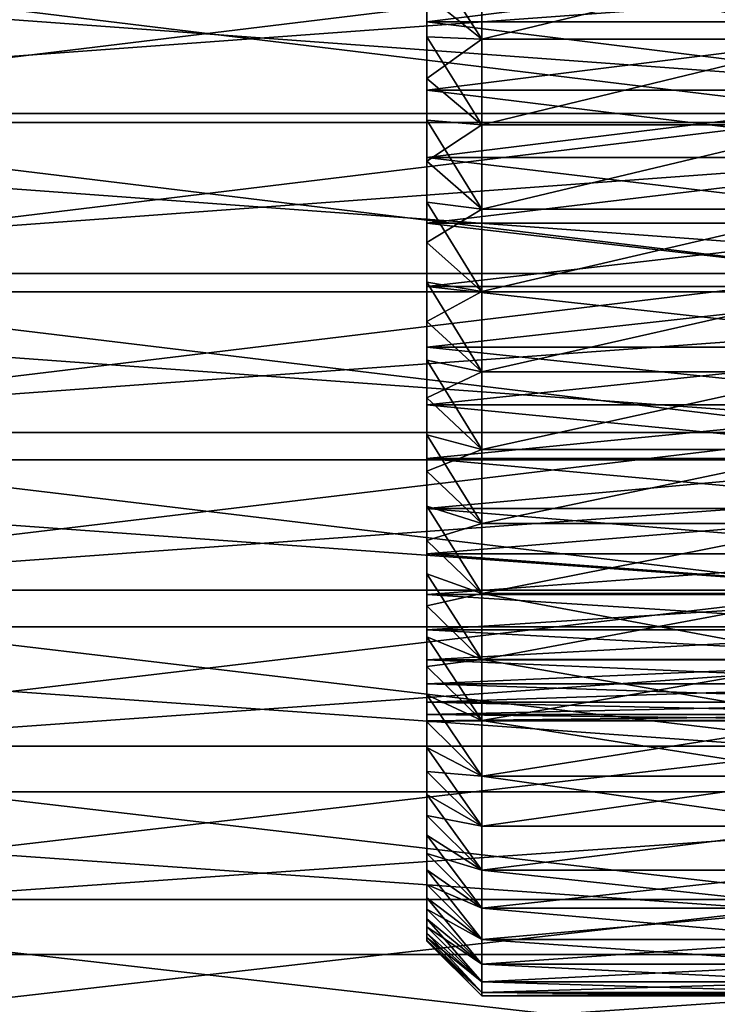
# Model space of a CAD drawing. Header units: metres. Extents: x -17 to 65, y -30 to 30.
# Tile 309 of 413: x 52.3 to 58.6, y -9.6 to -0.6. Entities that reach past the tile are written whole.
import ezdxf

# ---------------------------------------------------------------- set-up
doc = ezdxf.new("R2010")
doc.units = ezdxf.units.M
doc.layers.add('solid_508461', color=7, linetype='CONTINUOUS')

msp = doc.modelspace()

# ---------------------------------------------------------------- linework, layer by layer
at = {"layer": 'solid_508461'}
for points in [[(56, -5.351741, 7.235936), (56, 5.351737, 7.23594), (56, 5.653854, 7.00242)], [(56, -5.351741, 7.235936), (56, 5.653854, 7.00242), (56, 0, 7)], [(56, -5.351737, -7.23594), (56, 5.351741, -7.235936), (56, 5.039731, -7.456608)], [(56, 5.351741, -7.235936), (56, -5.653854, -7.00242), (56, 0, -7)], [(56, -5.351737, -7.23594), (56, -5.653854, -7.00242), (56, 5.351741, -7.235936)], [(56, -5.039731, 7.456608), (56, 5.039727, 7.456611), (56, 5.351737, 7.23594)], [(56, -5.351741, 7.235936), (56, -5.039731, 7.456608), (56, 5.351737, 7.23594)], [(56, -5.039727, -7.456611), (56, 5.039731, -7.456608), (56, 4.718596, -7.663854)], [(56, -5.039727, -7.456611), (56, -5.351737, -7.23594), (56, 5.039731, -7.456608)], [(56, -4.718596, 7.663854), (56, 4.718592, 7.663857), (56, 5.039727, 7.456611)], [(56, -5.039731, 7.456608), (56, -4.718596, 7.663854), (56, 5.039727, 7.456611)], [(56, -4.718592, -7.663857), (56, 4.718596, -7.663854), (56, 4.389086, -7.857218)], [(56, -4.718592, -7.663857), (56, -5.039727, -7.456611), (56, 4.718596, -7.663854)], [(56, -4.389086, 7.857218), (56, 4.389082, 7.857221), (56, 4.718592, 7.663857)], [(56, -4.718596, 7.663854), (56, -4.389086, 7.857218), (56, 4.718592, 7.663857)], [(56, -4.389082, -7.857221), (56, 4.389086, -7.857218), (56, 4.051862, -8.036313)], [(56, -4.389082, -7.857221), (56, -4.718592, -7.663857), (56, 4.389086, -7.857218)], [(56, -4.051862, 8.036313), (56, 4.051858, 8.036315), (56, 4.389082, 7.857221)], [(56, -4.389086, 7.857218), (56, -4.051862, 8.036313), (56, 4.389082, 7.857221)], [(56, -4.051858, -8.036315), (56, 4.051862, -8.036313), (56, 3.707037, -8.201081)], [(56, -4.051858, -8.036315), (56, -4.389082, -7.857221), (56, 4.051862, -8.036313)], [(56, -3.707037, 8.201081), (56, 3.707034, 8.201082), (56, 4.051858, 8.036315)], [(56, -4.051862, 8.036313), (56, -3.707037, 8.201081), (56, 4.051858, 8.036315)], [(56, -3.707034, -8.201082), (56, 3.707037, -8.201081), (56, 3.355525, -8.351065)], [(56, -3.707034, -8.201082), (56, -4.051858, -8.036315), (56, 3.707037, -8.201081)], [(56, -3.355525, 8.351065), (56, 3.355522, 8.351067), (56, 3.707034, 8.201082)], [(56, -3.707037, 8.201081), (56, -3.355525, 8.351065), (56, 3.707034, 8.201082)], [(56, -3.355522, -8.351067), (56, 3.355525, -8.351065), (56, 2.998062, -8.485963)], [(56, -3.355522, -8.351067), (56, -3.707034, -8.201082), (56, 3.355525, -8.351065)], [(56, -2.998062, 8.485963), (56, 2.998058, 8.485965), (56, 3.355522, 8.351067)], [(56, -3.355525, 8.351065), (56, -2.998062, 8.485963), (56, 3.355522, 8.351067)], [(56, -2.998058, -8.485965), (56, 2.998062, -8.485963), (56, 2.635418, -8.605494)], [(56, -2.998058, -8.485965), (56, -3.355522, -8.351067), (56, 2.998062, -8.485963)], [(56, -2.635418, 8.605494), (56, 2.635415, 8.605494), (56, 2.998058, 8.485965)], [(56, -2.998062, 8.485963), (56, -2.635418, 8.605494), (56, 2.998058, 8.485965)], [(56, -2.635415, -8.605494), (56, 2.635418, -8.605494), (56, 2.267725, -8.709606)], [(56, -2.635415, -8.605494), (56, -2.998058, -8.485965), (56, 2.635418, -8.605494)], [(56, -2.267725, 8.709606), (56, 2.267722, 8.709607), (56, 2.635415, 8.605494)], [(56, -2.635418, 8.605494), (56, -2.267725, 8.709606), (56, 2.635415, 8.605494)], [(56, -2.267722, -8.709607), (56, 2.267725, -8.709606), (56, 1.895948, -8.798025)], [(56, -2.267722, -8.709607), (56, -2.635415, -8.605494), (56, 2.267725, -8.709606)], [(56, -1.895948, 8.798025), (56, 1.895946, 8.798026), (56, 2.267722, 8.709607)], [(56, -2.267725, 8.709606), (56, -1.895948, 8.798025), (56, 2.267722, 8.709607)], [(56, -1.895946, -8.798026), (56, 1.895948, -8.798025), (56, 1.520847, -8.870566)], [(56, -1.895946, -8.798026), (56, -2.267722, -8.709607), (56, 1.895948, -8.798025)], [(56, -1.520847, 8.870566), (56, 1.520846, 8.870566), (56, 1.895946, 8.798026)], [(56, -1.895948, 8.798025), (56, -1.520847, 8.870566), (56, 1.895946, 8.798026)], [(56, -1.520846, -8.870566), (56, 1.520847, -8.870566), (56, 1.143183, -8.927098)], [(56, -1.520846, -8.870566), (56, -1.895946, -8.798026), (56, 1.520847, -8.870566)], [(56, -1.143183, 8.927098), (56, 1.143182, 8.927098), (56, 1.520846, 8.870566)], [(56, -1.520847, 8.870566), (56, -1.143183, 8.927098), (56, 1.520846, 8.870566)], [(56, -1.143182, -8.927098), (56, 1.143183, -8.927098), (56, 0.763215, -8.967568)], [(56, -1.143182, -8.927098), (56, -1.520846, -8.870566), (56, 1.143183, -8.927098)], [(56, -0.763215, 8.967568), (56, 0.763215, 8.967568), (56, 1.143182, 8.927098)], [(56, -1.143183, 8.927098), (56, -0.763215, 8.967568), (56, 1.143182, 8.927098)], [(56, -0.763215, -8.967568), (56, 0.763215, -8.967568), (56, 0.381915, -8.991891)], [(56, -0.763215, -8.967568), (56, -1.143182, -8.927098), (56, 0.763215, -8.967568)], [(56, -0.763215, 8.967568), (56, -0.381915, 8.991891), (56, 0.763215, 8.967568)], [(56, -0.381915, -8.991891), (56, -0.763215, -8.967568), (56, 0.381915, -8.991891)], [(44, -1.544363, 29.960222), (65, -1.544303, 29.960224), (65, 0, 30)], [(44, 0, 30), (44, -1.544363, 29.960222), (65, 0, 30)], [(44, 0, -30), (65, 0, -30), (65, -1.544303, -29.960224)], [(44, -1.544363, -29.960222), (44, 0, -30), (65, -1.544303, -29.960224)], [(60, -1.461698, 26.960402), (48, -1.461698, 26.960402), (48, 0, 27)], [(60, 0, 27), (60, -1.461698, 26.960402), (48, 0, 27)], [(60, 0, -27), (48, 0, -27), (48, -1.461698, -26.960402)], [(60, -1.461698, -26.960402), (60, 0, -27), (48, -1.461698, -26.960402)], [(56.500004, -0.784462, -9.467556), (56, -0.381915, -8.991891), (56, 0, -9)], [(56.500004, -0.784462, -9.467556), (56, 0, -9), (56.5, 0, -9.5)], [(56, 0, 7), (56, -5.653858, 7.002418), (56, -5.351741, 7.235936)], [(56.500004, -0.784463, 9.467556), (56.5, 0, 9.5), (56, -0.381915, 8.991891)], [(56, -0.627494, 6.971813), (56, -5.653858, 7.002418), (56, 0, 7)], [(56, 0, -7), (56, -5.653854, -7.00242), (56, -5.945926, -6.756165)], [(56, -0.627494, -6.971813), (56, 0, -7), (56, -5.945926, -6.756165)], [(61, -0.627494, 6.971813), (56, -0.627494, 6.971813), (56, 0, 7)], [(61, -0.627494, 6.971813), (56, 0, 7), (61, 0, 7)], [(61, 0, -7), (56, 0, -7), (56, -0.627494, -6.971813)], [(61, -0.627494, -6.971813), (61, 0, -7), (56, -0.627494, -6.971813)], [(56.500004, -0.784463, 9.467556), (59.722649, 0, 9.5), (56.5, 0, 9.5)], [(56.5, 0, -9.5), (59.722649, 0, -9.5), (59.722649, -0.784529, -9.46755)], [(56.500004, -0.784462, -9.467556), (56.5, 0, -9.5), (59.722649, -0.784529, -9.46755)], [(56.500004, -0.784463, 9.467556), (59.722649, -0.784529, 9.46755), (59.722649, 0, 9.5)], [(56.500004, -0.784463, 9.467556), (56, -0.381915, 8.991891), (56, -0.763215, 8.967568)], [(56.500004, -0.784462, -9.467556), (56, -0.763215, -8.967568), (56, -0.381915, -8.991891)], [(56, -0.627494, 6.971813), (56, -1.249829, 6.88752), (56, -5.653858, 7.002418)], [(56, -1.249829, -6.88752), (56, -0.627494, -6.971813), (56, -5.945926, -6.756165)], [(61, -0.627494, -6.971813), (56, -0.627494, -6.971813), (56, -1.249829, -6.88752)], [(61, -1.249829, -6.88752), (61, -0.627494, -6.971813), (56, -1.249829, -6.88752)], [(61, -1.249829, 6.88752), (56, -1.249829, 6.88752), (56, -0.627494, 6.971813)], [(61, -0.627494, 6.971813), (61, -1.249829, 6.88752), (56, -0.627494, 6.971813)], [(56.500004, -0.784463, 9.467556), (56, -0.763215, 8.967568), (56, -1.143183, 8.927098)], [(56.500004, -1.563487, -9.37046), (56, -1.143182, -8.927098), (56, -0.763215, -8.967568)], [(56.500004, -1.563487, -9.37046), (56, -0.763215, -8.967568), (56.500004, -0.784462, -9.467556)], [(56.500004, -0.784463, 9.467556), (56, -1.143183, 8.927098), (56.500004, -1.563489, 9.370459)], [(56.500004, -1.563487, -9.37046), (56.500004, -0.784462, -9.467556), (59.722649, -0.784529, -9.46755)], [(56.500004, -0.784463, 9.467556), (56.500004, -1.563489, 9.370459), (59.722649, -0.784529, 9.46755)], [(56.500004, -1.563487, -9.37046), (59.722649, -0.784529, -9.46755), (59.722649, -1.563548, -9.370449)], [(56.500004, -1.563489, 9.370459), (59.722649, -1.563548, 9.370449), (59.722649, -0.784529, 9.46755)], [(56.500004, -1.563487, -9.37046), (56, -1.520846, -8.870566), (56, -1.143182, -8.927098)], [(56.500004, -1.563489, 9.370459), (56, -1.143183, 8.927098), (56, -1.520847, 8.870566)], [(56, -1.249829, 6.88752), (56, -5.945929, 6.756162), (56, -5.653858, 7.002418)], [(56, -1.249829, 6.88752), (56, -1.862278, 6.747735), (56, -5.945929, 6.756162)], [(56, -1.862278, -6.747735), (56, -1.249829, -6.88752), (56, -5.945926, -6.756165)], [(61, -1.249829, -6.88752), (56, -1.249829, -6.88752), (56, -1.862278, -6.747735)], [(61, -1.862278, -6.747735), (61, -1.249829, -6.88752), (56, -1.862278, -6.747735)], [(61, -1.862278, 6.747735), (56, -1.862278, 6.747735), (56, -1.249829, 6.88752)], [(61, -1.249829, 6.88752), (61, -1.862278, 6.747735), (56, -1.249829, 6.88752)], [(60, -1.461698, -26.960402), (48, -1.461698, -26.960402), (48, -2.919213, -26.841726)], [(60, -2.919213, -26.841726), (60, -1.461698, -26.960402), (48, -2.919213, -26.841726)], [(60, -2.919213, 26.841726), (48, -2.919213, 26.841726), (48, -1.461698, 26.960402)], [(60, -1.461698, 26.960402), (60, -2.919213, 26.841726), (48, -1.461698, 26.960402)], [(56.500004, -2.332018, -9.209327), (56, -1.895946, -8.798026), (56, -1.520846, -8.870566)], [(56.500004, -2.332018, -9.209327), (56, -1.520846, -8.870566), (56.500004, -1.563487, -9.37046)], [(56.500004, -1.563489, 9.370459), (56, -1.520847, 8.870566), (56, -1.895948, 8.798025)], [(44, -1.544363, -29.960222), (65, -1.544303, -29.960224), (65, -3.084638, -29.840996)], [(44, -3.08463, 29.840996), (65, -3.084638, 29.840996), (65, -1.544303, 29.960224)], [(44, -1.544363, 29.960222), (44, -3.08463, 29.840996), (65, -1.544303, 29.960224)], [(44, -3.08463, -29.840996), (44, -1.544363, -29.960222), (65, -3.084638, -29.840996)], [(56.500004, -1.563489, 9.370459), (56, -1.895948, 8.798025), (56.500004, -2.33202, 9.209326)], [(56.500004, -2.332018, -9.209327), (56.500004, -1.563487, -9.37046), (59.722649, -1.563548, -9.370449)], [(56.500004, -1.563489, 9.370459), (56.500004, -2.33202, 9.209326), (59.722649, -1.563548, 9.370449)], [(56.500004, -2.332018, -9.209327), (59.722649, -1.563548, -9.370449), (59.722649, -2.332163, -9.20929)], [(56.500004, -2.33202, 9.209326), (59.722649, -2.332163, 9.20929), (59.722649, -1.563548, 9.370449)], [(56, -1.862278, 6.747735), (56, -2.459624, 6.553643), (56, -5.945929, 6.756162)], [(56, -1.862278, -6.747735), (56, -5.945926, -6.756165), (56, -6.227441, -6.497607)], [(56, -2.459624, -6.553643), (56, -1.862278, -6.747735), (56, -6.227441, -6.497607)], [(61, -1.862278, -6.747735), (56, -1.862278, -6.747735), (56, -2.459624, -6.553643)], [(61, -2.459624, -6.553643), (61, -1.862278, -6.747735), (56, -2.459624, -6.553643)], [(61, -2.459624, 6.553643), (56, -2.459624, 6.553643), (56, -1.862278, 6.747735)], [(61, -1.862278, 6.747735), (61, -2.459624, 6.553643), (56, -1.862278, 6.747735)], [(56.500004, -2.332018, -9.209327), (56, -2.267722, -8.709607), (56, -1.895946, -8.798026)], [(56.500004, -2.33202, 9.209326), (56, -1.895948, 8.798025), (56, -2.267725, 8.709606)], [(56.500004, -3.084445, -8.985332), (56, -2.635415, -8.605494), (56, -2.267722, -8.709607)], [(56.500004, -3.084445, -8.985332), (56, -2.267722, -8.709607), (56.500004, -2.332018, -9.209327)], [(56.500004, -2.33202, 9.209326), (56, -2.267725, 8.709606), (56, -2.635418, 8.605494)], [(56.500004, -2.33202, 9.209326), (56, -2.635418, 8.605494), (56.500004, -3.084448, 8.985332)], [(56.500004, -3.084445, -8.985332), (56.500004, -2.332018, -9.209327), (59.722649, -2.332163, -9.20929)], [(56.500004, -2.33202, 9.209326), (56.500004, -3.084448, 8.985332), (59.722649, -2.332163, 9.20929)], [(56.500004, -3.084445, -8.985332), (59.722649, -2.332163, -9.20929), (59.722649, -3.08459, -8.985283)], [(56.500004, -3.084448, 8.985332), (59.722649, -3.08459, 8.985283), (59.722649, -2.332163, 9.20929)], [(56, -2.459624, 6.553643), (56, -6.227444, 6.497604), (56, -5.945929, 6.756162)], [(56, -2.459624, 6.553643), (56, -3.037201, 6.306776), (56, -6.227444, 6.497604)], [(56, -3.037201, -6.306776), (56, -2.459624, -6.553643), (56, -6.227441, -6.497607)], [(61, -2.459624, -6.553643), (56, -2.459624, -6.553643), (56, -3.037201, -6.306776)], [(61, -3.037201, -6.306776), (61, -2.459624, -6.553643), (56, -3.037201, -6.306776)], [(61, -3.037201, 6.306776), (56, -3.037201, 6.306776), (56, -2.459624, 6.553643)], [(61, -2.459624, 6.553643), (61, -3.037201, 6.306776), (56, -2.459624, 6.553643)], [(56.500004, -3.084445, -8.985332), (56, -2.998058, -8.485965), (56, -2.635415, -8.605494)], [(56.500004, -3.084448, 8.985332), (56, -2.635418, 8.605494), (56, -2.998062, 8.485963)], [(60, -2.919213, -26.841726), (48, -2.919213, -26.841726), (48, -4.368197, -26.644299)], [(60, -4.368197, -26.644299), (60, -2.919213, -26.841726), (48, -4.368197, -26.644299)], [(60, -4.368197, 26.644299), (48, -4.368197, 26.644299), (48, -2.919213, 26.841726)], [(60, -2.919213, 26.841726), (60, -4.368197, 26.644299), (48, -2.919213, 26.841726)], [(56.500004, -3.816007, -8.69989), (56, -3.355522, -8.351067), (56, -2.998058, -8.485965)], [(56.500004, -3.816007, -8.69989), (56, -2.998058, -8.485965), (56.500004, -3.084445, -8.985332)], [(56.500004, -3.084448, 8.985332), (56, -2.998062, 8.485963), (56, -3.355525, 8.351065)], [(56, -3.037201, 6.306776), (56, -6.497633, 6.227412), (56, -6.227444, 6.497604)], [(56, -3.037201, 6.306776), (56, -3.590363, 6.009097), (56, -6.497633, 6.227412)], [(56, -3.037201, -6.306776), (56, -6.227441, -6.497607), (56, -6.49763, -6.227415)], [(56, -3.590363, -6.009097), (56, -3.037201, -6.306776), (56, -6.49763, -6.227415)], [(61, -3.037201, -6.306776), (56, -3.037201, -6.306776), (56, -3.590363, -6.009097)], [(61, -3.590363, -6.009097), (61, -3.037201, -6.306776), (56, -3.590363, -6.009097)], [(61, -3.590363, 6.009097), (56, -3.590363, 6.009097), (56, -3.037201, 6.306776)], [(61, -3.037201, 6.306776), (61, -3.590363, 6.009097), (56, -3.037201, 6.306776)], [(44, -3.08463, -29.840996), (65, -3.084638, -29.840996), (65, -4.616772, -29.642624)], [(44, -4.616718, -29.642637), (44, -3.08463, -29.840996), (65, -4.616772, -29.642624)], [(44, -3.08463, 29.840996), (44, -4.616718, 29.642637), (65, -3.084638, 29.840996)], [(44, -4.616718, 29.642637), (65, -4.616772, 29.642624), (65, -3.084638, 29.840996)], [(56.500004, -3.084448, 8.985332), (56, -3.355525, 8.351065), (56.500004, -3.816009, 8.699889)], [(56.500004, -3.816007, -8.69989), (56.500004, -3.084445, -8.985332), (59.722649, -3.08459, -8.985283)], [(56.500004, -3.084448, 8.985332), (56.500004, -3.816009, 8.699889), (59.722649, -3.08459, 8.985283)], [(56.500004, -3.816007, -8.69989), (59.722649, -3.08459, -8.985283), (59.722649, -3.816177, -8.699816)], [(56.500004, -3.816009, 8.699889), (59.722649, -3.816177, 8.699816), (59.722649, -3.08459, 8.985283)], [(56.500004, -3.816007, -8.69989), (56, -3.707034, -8.201082), (56, -3.355522, -8.351067)], [(56.500004, -3.816009, 8.699889), (56, -3.355525, 8.351065), (56, -3.707037, 8.201081)], [(56, -3.590363, 6.009097), (56, -6.755962, 5.946168), (56, -6.497633, 6.227412)], [(56, -3.590363, 6.009097), (56, -4.114414, 5.663176), (56, -6.755962, 5.946168)], [(56, -3.590363, -6.009097), (56, -6.49763, -6.227415), (56, -6.755959, -5.946172)], [(56, -4.114414, -5.663176), (56, -3.590363, -6.009097), (56, -6.755959, -5.946172)], [(61, -3.590363, -6.009097), (56, -3.590363, -6.009097), (56, -4.114414, -5.663176)], [(61, -4.114414, -5.663176), (61, -3.590363, -6.009097), (56, -4.114414, -5.663176)], [(61, -4.114414, 5.663176), (56, -4.114414, 5.663176), (56, -3.590363, 6.009097)], [(61, -3.590363, 6.009097), (61, -4.114414, 5.663176), (56, -3.590363, 6.009097)], [(56.500004, -4.521335, -8.35509), (56, -4.051858, -8.036315), (56, -3.707034, -8.201082)], [(56.500004, -4.521335, -8.35509), (56, -3.707034, -8.201082), (56.500004, -3.816007, -8.69989)], [(56.500004, -3.816009, 8.699889), (56, -3.707037, 8.201081), (56, -4.051862, 8.036313)], [(56.500004, -3.816009, 8.699889), (56, -4.051862, 8.036313), (56.500004, -4.521339, 8.355088)], [(56.500004, -4.521335, -8.35509), (56.500004, -3.816007, -8.69989), (59.722649, -3.816177, -8.699816)], [(56.500004, -3.816009, 8.699889), (56.500004, -4.521339, 8.355088), (59.722649, -3.816177, 8.699816)], [(56.500004, -4.521335, -8.35509), (59.722649, -3.816177, -8.699816), (59.722649, -4.521505, -8.354998)], [(56.500004, -4.521339, 8.355088), (59.722649, -4.521505, 8.354998), (59.722649, -3.816177, 8.699816)], [(56.500004, -4.521335, -8.35509), (56, -4.389082, -7.857221), (56, -4.051858, -8.036315)], [(56.500004, -4.521339, 8.355088), (56, -4.051862, 8.036313), (56, -4.389086, 7.857218)], [(56, -4.114414, 5.663176), (56, -7.002209, 5.654103), (56, -6.755962, 5.946168)], [(56, -4.114414, 5.663176), (56, -4.605621, 5.271453), (56, -7.002209, 5.654103)], [(56, -4.114414, -5.663176), (56, -7.002206, -5.654106), (56, -7.235997, -5.35166)], [(56, -4.605621, -5.271453), (56, -4.114414, -5.663176), (56, -7.235997, -5.35166)], [(56, -4.114414, -5.663176), (56, -6.755959, -5.946172), (56, -7.002206, -5.654106)], [(61, -4.114414, -5.663176), (56, -4.114414, -5.663176), (56, -4.605621, -5.271453)], [(61, -4.605621, -5.271453), (61, -4.114414, -5.663176), (56, -4.605621, -5.271453)], [(61, -4.605621, 5.271453), (56, -4.605621, 5.271453), (56, -4.114414, 5.663176)], [(61, -4.114414, 5.663176), (61, -4.605621, 5.271453), (56, -4.114414, 5.663176)], [(60, -4.368197, -26.644299), (48, -4.368197, -26.644299), (48, -5.804135, -26.368771)], [(60, -5.804135, -26.368771), (60, -4.368197, -26.644299), (48, -5.804135, -26.368771)], [(60, -5.804135, 26.368771), (48, -5.804135, 26.368771), (48, -4.368197, 26.644299)], [(60, -4.368197, 26.644299), (60, -5.804135, 26.368771), (48, -4.368197, 26.644299)], [(56.500004, -5.19593, -7.953133), (56, -4.718592, -7.663857), (56, -4.389082, -7.857221)], [(56.500004, -5.19593, -7.953133), (56, -4.389082, -7.857221), (56.500004, -4.521335, -8.35509)], [(56.500004, -4.521339, 8.355088), (56, -4.389086, 7.857218), (56, -4.718596, 7.663854)], [(56.500004, -4.521339, 8.355088), (56, -4.718596, 7.663854), (56.500004, -5.195932, 7.953131)], [(56.500004, -5.19593, -7.953133), (56.500004, -4.521335, -8.35509), (59.722649, -4.521505, -8.354998)], [(56.500004, -4.521339, 8.355088), (56.500004, -5.195932, 7.953131), (59.722649, -4.521505, 8.354998)], [(56.500004, -5.19593, -7.953133), (59.722649, -4.521505, -8.354998), (59.722649, -5.196, -7.953086)], [(56.500004, -5.195932, 7.953131), (59.722649, -5.196, 7.953086), (59.722649, -4.521505, 8.354998)], [(44, -4.616718, -29.642637), (65, -4.616772, -29.642624), (65, -6.136523, -29.365679)], [(44, -6.136563, -29.365671), (44, -4.616718, -29.642637), (65, -6.136523, -29.365679)], [(44, -4.616718, 29.642637), (44, -6.136563, 29.365671), (65, -4.616772, 29.642624)], [(44, -6.136563, 29.365671), (65, -6.136523, 29.365679), (65, -4.616772, 29.642624)], [(56, -4.605621, 5.271453), (56, -7.236, 5.351657), (56, -7.002209, 5.654103)], [(56, -4.605621, 5.271453), (56, -7.456588, 5.039762), (56, -7.236, 5.351657)], [(56, -4.605621, 5.271453), (56, -5.059508, 4.837495), (56, -7.456588, 5.039762)], [(56, -4.605621, -5.271453), (56, -7.235997, -5.35166), (56, -7.456585, -5.039766)], [(56, -5.059508, -4.837495), (56, -4.605621, -5.271453), (56, -7.456585, -5.039766)], [(61, -4.605621, -5.271453), (56, -4.605621, -5.271453), (56, -5.059508, -4.837495)], [(61, -5.059508, -4.837495), (61, -4.605621, -5.271453), (56, -5.059508, -4.837495)], [(61, -5.059508, 4.837495), (56, -5.059508, 4.837495), (56, -4.605621, 5.271453)], [(61, -4.605621, 5.271453), (61, -5.059508, 4.837495), (56, -4.605621, 5.271453)], [(56.500004, -5.19593, -7.953133), (56, -5.039727, -7.456611), (56, -4.718592, -7.663857)], [(56.500004, -5.195932, 7.953131), (56, -4.718596, 7.663854), (56, -5.039731, 7.456608)], [(56.500004, -5.834917, -7.496915), (56, -5.351737, -7.23594), (56, -5.039727, -7.456611)], [(56.500004, -5.834917, -7.496915), (56, -5.039727, -7.456611), (56.500004, -5.19593, -7.953133)], [(56.500004, -5.195932, 7.953131), (56, -5.039731, 7.456608), (56, -5.351741, 7.235936)], [(56, -5.059508, 4.837495), (56, -7.663689, 4.718874), (56, -7.456588, 5.039762)], [(56, -5.059508, 4.837495), (56, -5.472817, 4.364435), (56, -7.663689, 4.718874)], [(56, -5.059508, -4.837495), (56, -7.663687, -4.718878), (56, -7.857047, -4.38938)], [(56, -5.472817, -4.364435), (56, -5.059508, -4.837495), (56, -7.857047, -4.38938)], [(56, -5.059508, -4.837495), (56, -7.456585, -5.039766), (56, -7.663687, -4.718878)], [(61, -5.059508, -4.837495), (56, -5.059508, -4.837495), (56, -5.472817, -4.364435)], [(61, -5.472817, -4.364435), (61, -5.059508, -4.837495), (56, -5.472817, -4.364435)], [(61, -5.472817, 4.364435), (56, -5.472817, 4.364435), (56, -5.059508, 4.837495)], [(61, -5.059508, 4.837495), (61, -5.472817, 4.364435), (56, -5.059508, 4.837495)], [(56.500004, -5.195932, 7.953131), (56, -5.351741, 7.235936), (56.500004, -5.834921, 7.496912)], [(56.500004, -5.834917, -7.496915), (56.500004, -5.19593, -7.953133), (59.722649, -5.196, -7.953086)], [(56.500004, -5.195932, 7.953131), (56.500004, -5.834921, 7.496912), (59.722649, -5.196, 7.953086)], [(56.500004, -5.834917, -7.496915), (59.722649, -5.196, -7.953086), (59.722649, -5.835065, -7.4968)], [(56.500004, -5.834921, 7.496912), (59.722649, -5.835065, 7.4968), (59.722649, -5.196, 7.953086)], [(56.500004, -5.834917, -7.496915), (56, -5.653854, -7.00242), (56, -5.351737, -7.23594)], [(56.500004, -5.834921, 7.496912), (56, -5.351741, 7.235936), (56, -5.653858, 7.002418)], [(56, -5.472817, 4.364435), (56, -7.857049, 4.389377), (56, -7.663689, 4.718874)], [(56, -5.472817, 4.364435), (56, -8.036377, 4.051735), (56, -7.857049, 4.389377)], [(56, -5.472817, 4.364435), (56, -5.842032, 3.856249), (56, -8.036377, 4.051735)], [(56, -5.472817, -4.364435), (56, -7.857047, -4.38938), (56, -8.036375, -4.051738)], [(56, -5.842032, -3.856249), (56, -5.472817, -4.364435), (56, -8.036375, -4.051738)], [(61, -5.472817, -4.364435), (56, -5.472817, -4.364435), (56, -5.842032, -3.856249)], [(61, -5.842032, -3.856249), (61, -5.472817, -4.364435), (56, -5.842032, -3.856249)], [(61, -5.842032, 3.856249), (56, -5.842032, 3.856249), (56, -5.472817, 4.364435)], [(61, -5.472817, 4.364435), (61, -5.842032, 3.856249), (56, -5.472817, 4.364435)], [(56.500004, -6.434126, -6.989422), (56, -5.945926, -6.756165), (56, -5.653854, -7.00242)], [(56.500004, -6.434126, -6.989422), (56, -5.653854, -7.00242), (56.500004, -5.834917, -7.496915)], [(56.500004, -5.834921, 7.496912), (56, -5.653858, 7.002418), (56, -5.945929, 6.756162)], [(60, -5.804135, -26.368771), (48, -5.804135, -26.368771), (48, -7.223251, -26.015852)], [(60, -7.223251, -26.015852), (60, -5.804135, -26.368771), (48, -7.223251, -26.015852)], [(60, -7.223251, 26.015852), (48, -7.223251, 26.015852), (48, -5.804135, 26.368771)], [(60, -5.804135, 26.368771), (60, -7.223251, 26.015852), (48, -5.804135, 26.368771)], [(56.500004, -5.834921, 7.496912), (56, -5.945929, 6.756162), (56.500004, -6.434128, 6.98942)], [(56, -5.842032, 3.856249), (56, -8.201044, 3.707129), (56, -8.036377, 4.051735)], [(56, -5.842032, 3.856249), (56, -6.164152, 3.317109), (56, -8.201044, 3.707129)], [(56, -5.842032, -3.856249), (56, -8.201042, -3.707134), (56, -8.350938, -3.355848)], [(56, -6.164152, -3.317109), (56, -5.842032, -3.856249), (56, -8.350938, -3.355848)], [(56, -5.842032, -3.856249), (56, -8.036375, -4.051738), (56, -8.201042, -3.707134)], [(61, -5.842032, -3.856249), (56, -5.842032, -3.856249), (56, -6.164152, -3.317109)], [(61, -6.164152, -3.317109), (61, -5.842032, -3.856249), (56, -6.164152, -3.317109)], [(61, -6.164152, 3.317109), (56, -6.164152, 3.317109), (56, -5.842032, 3.856249)], [(61, -5.842032, 3.856249), (61, -6.164152, 3.317109), (56, -5.842032, 3.856249)], [(56.500004, -5.834917, -7.496915), (59.722649, -5.835065, -7.4968), (59.722649, -6.434093, -6.989452)], [(56.500004, -6.434126, -6.989422), (56.500004, -5.834917, -7.496915), (59.722649, -6.434093, -6.989452)], [(56.500004, -5.834921, 7.496912), (56.500004, -6.434128, 6.98942), (59.722649, -5.835065, 7.4968)], [(56.500004, -6.434128, 6.98942), (59.722649, -6.434093, 6.989452), (59.722649, -5.835065, 7.4968)], [(56.500004, -6.434126, -6.989422), (56, -6.227441, -6.497607), (56, -5.945926, -6.756165)], [(56.500004, -6.434128, 6.98942), (56, -5.945929, 6.756162), (56, -6.227444, 6.497604)], [(44, -6.136563, -29.365671), (65, -6.136523, -29.365679), (65, -7.640128, -29.010834)], [(44, -7.640134, 29.010832), (65, -7.640128, 29.010834), (65, -6.136523, 29.365679)], [(44, -6.136563, 29.365671), (44, -7.640134, 29.010832), (65, -6.136523, 29.365679)], [(44, -7.640134, -29.010832), (44, -6.136563, -29.365671), (65, -7.640128, -29.010834)], [(56, -6.164152, 3.317109), (56, -8.350939, 3.355844), (56, -8.201044, 3.707129)], [(56, -6.164152, 3.317109), (56, -8.485853, 2.99836), (56, -8.350939, 3.355844)], [(56, -6.164152, 3.317109), (56, -6.436735, 2.751078), (56, -8.485853, 2.99836)], [(56, -6.164152, -3.317109), (56, -8.350938, -3.355848), (56, -8.485852, -2.998363)], [(56, -6.436735, -2.751078), (56, -6.164152, -3.317109), (56, -8.485852, -2.998363)], [(61, -6.164152, -3.317109), (56, -6.164152, -3.317109), (56, -6.436735, -2.751078)], [(61, -6.436735, -2.751078), (61, -6.164152, -3.317109), (56, -6.436735, -2.751078)], [(61, -6.436735, 2.751078), (56, -6.436735, 2.751078), (56, -6.164152, 3.317109)], [(61, -6.164152, 3.317109), (61, -6.436735, 2.751078), (56, -6.164152, 3.317109)], [(56.500004, -6.989326, -6.43423), (56, -6.49763, -6.227415), (56, -6.227441, -6.497607)], [(56.500004, -6.989326, -6.43423), (56, -6.227441, -6.497607), (56.500004, -6.434126, -6.989422)], [(56.500004, -6.434128, 6.98942), (56, -6.227444, 6.497604), (56, -6.497633, 6.227412)], [(56.500004, -6.434128, 6.98942), (56, -6.497633, 6.227412), (56.500004, -6.989329, 6.434227)], [(56, -6.436735, 2.751078), (56, -8.605538, 2.635257), (56, -8.485853, 2.99836)], [(56, -6.436735, 2.751078), (56, -6.657373, 2.163169), (56, -8.605538, 2.635257)], [(56, -6.436735, -2.751078), (56, -8.605537, -2.635261), (56, -8.709587, -2.26783)], [(56, -6.657373, -2.163169), (56, -6.436735, -2.751078), (56, -8.709587, -2.26783)], [(56, -6.436735, -2.751078), (56, -8.485852, -2.998363), (56, -8.605537, -2.635261)], [(61, -6.436735, -2.751078), (56, -6.436735, -2.751078), (56, -6.657373, -2.163169)], [(61, -6.657373, -2.163169), (61, -6.436735, -2.751078), (56, -6.657373, -2.163169)], [(61, -6.657373, 2.163169), (56, -6.657373, 2.163169), (56, -6.436735, 2.751078)], [(61, -6.436735, 2.751078), (61, -6.657373, 2.163169), (56, -6.436735, 2.751078)], [(56.500004, -6.434126, -6.989422), (59.722649, -6.434093, -6.989452), (59.722649, -6.989407, -6.434143)], [(56.500004, -6.989329, 6.434227), (59.722649, -6.989407, 6.434143), (59.722649, -6.434093, 6.989452)], [(56.500004, -6.434128, 6.98942), (56.500004, -6.989329, 6.434227), (59.722649, -6.434093, 6.989452)], [(56.500004, -6.989326, -6.43423), (56.500004, -6.434126, -6.989422), (59.722649, -6.989407, -6.434143)], [(56.500004, -6.989326, -6.43423), (56, -6.755959, -5.946172), (56, -6.49763, -6.227415)], [(56.500004, -6.989329, 6.434227), (56, -6.497633, 6.227412), (56, -6.755962, 5.946168)], [(56, -6.657373, 2.163169), (56, -8.709588, 2.267825), (56, -8.605538, 2.635257)], [(56, -6.657373, 2.163169), (56, -8.797955, 1.896273), (56, -8.709588, 2.267825)], [(56, -6.657373, 2.163169), (56, -6.824493, 1.557659), (56, -8.797955, 1.896273)], [(56, -6.657373, -2.163169), (56, -8.709587, -2.26783), (56, -8.797954, -1.896278)], [(56, -6.824493, -1.557659), (56, -6.657373, -2.163169), (56, -8.797954, -1.896278)], [(61, -6.657373, -2.163169), (56, -6.657373, -2.163169), (56, -6.824493, -1.557659)], [(61, -6.824493, -1.557659), (61, -6.657373, -2.163169), (56, -6.824493, -1.557659)], [(61, -6.824493, 1.557659), (56, -6.824493, 1.557659), (56, -6.657373, 2.163169)], [(61, -6.657373, 2.163169), (61, -6.824493, 1.557659), (56, -6.657373, 2.163169)], [(56.500004, -7.49681, -5.835052), (56, -7.002206, -5.654106), (56, -6.755959, -5.946172)], [(56.500004, -7.49681, -5.835052), (56, -6.755959, -5.946172), (56.500004, -6.989326, -6.43423)], [(56.500004, -6.989329, 6.434227), (56, -6.755962, 5.946168), (56, -7.002209, 5.654103)], [(56, -6.824493, 1.557659), (56, -8.870527, 1.521067), (56, -8.797955, 1.896273)], [(56, -6.824493, 1.557659), (56, -6.936645, 0.939636), (56, -8.870527, 1.521067)], [(56, -6.824493, -1.557659), (56, -8.870527, -1.521071), (56, -8.927117, -1.14299)], [(56, -6.936645, -0.939636), (56, -6.824493, -1.557659), (56, -8.927117, -1.14299)], [(56, -6.824493, -1.557659), (56, -8.797954, -1.896278), (56, -8.870527, -1.521071)], [(61, -6.824493, -1.557659), (56, -6.824493, -1.557659), (56, -6.936645, -0.939636)], [(61, -6.936645, -0.939636), (61, -6.824493, -1.557659), (56, -6.936645, -0.939636)], [(61, -6.936645, 0.939636), (56, -6.936645, 0.939636), (56, -6.824493, 1.557659)], [(61, -6.824493, 1.557659), (61, -6.936645, 0.939636), (56, -6.824493, 1.557659)], [(56, -6.936645, 0.939636), (56, -8.927118, 1.142986), (56, -8.870527, 1.521067)], [(56, -6.936645, 0.939636), (56, -8.967575, 0.763262), (56, -8.927118, 1.142986)], [(56, -6.936645, 0.939636), (56, -6.992951, 0.314092), (56, -8.967575, 0.763262)], [(56, -6.936645, -0.939636), (56, -8.967574, -0.763266), (56, -8.991875, -0.382149)], [(56, -6.992951, -0.314092), (56, -6.936645, -0.939636), (56, -8.991875, -0.382149)], [(56, -6.936645, -0.939636), (56, -8.927117, -1.14299), (56, -8.967574, -0.763266)], [(61, -6.936645, -0.939636), (56, -6.936645, -0.939636), (56, -6.992951, -0.314092)], [(61, -6.992951, -0.314092), (61, -6.936645, -0.939636), (56, -6.992951, -0.314092)], [(61, -6.992951, 0.314092), (56, -6.992951, 0.314092), (56, -6.936645, 0.939636)], [(61, -6.936645, 0.939636), (61, -6.992951, 0.314092), (56, -6.936645, 0.939636)], [(56.500004, -6.989329, 6.434227), (56, -7.002209, 5.654103), (56.500004, -7.496812, 5.83505)], [(56, -6.992951, 0.314092), (56, -8.991875, 0.382145), (56, -8.967575, 0.763262)], [(56, -6.992951, 0.314092), (56, -8.999995, -0.000002), (56, -8.991875, 0.382145)], [(56, -6.992951, -0.314092), (56, -8.991875, -0.382149), (56, -8.999995, -0.000002)], [(56, -6.992951, 0.314092), (56, -6.992951, -0.314092), (56, -8.999995, -0.000002)], [(61, -6.992951, -0.314092), (56, -6.992951, -0.314092), (56, -6.992951, 0.314092)], [(61, -6.992951, 0.314092), (61, -6.992951, -0.314092), (56, -6.992951, 0.314092)], [(56.500004, -6.989326, -6.43423), (59.722649, -6.989407, -6.434143), (59.722649, -7.496799, -5.835067)], [(56.500004, -7.49681, -5.835052), (56.500004, -6.989326, -6.43423), (59.722649, -7.496799, -5.835067)], [(56.500004, -6.989329, 6.434227), (56.500004, -7.496812, 5.83505), (59.722649, -6.989407, 6.434143)], [(56.500004, -7.496812, 5.83505), (59.722649, -7.496799, 5.835067), (59.722649, -6.989407, 6.434143)], [(56.500004, -7.49681, -5.835052), (56, -7.235997, -5.35166), (56, -7.002206, -5.654106)], [(56.500004, -7.496812, 5.83505), (56, -7.002209, 5.654103), (56, -7.236, 5.351657)], [(60, -7.223251, -26.015852), (48, -7.223251, -26.015852), (48, -8.621131, -25.586639)], [(60, -8.621131, -25.586639), (60, -7.223251, -26.015852), (48, -8.621131, -25.586639)], [(60, -8.621131, 25.586639), (48, -8.621131, 25.586639), (48, -7.223251, 26.015852)], [(60, -7.223251, 26.015852), (60, -8.621131, 25.586639), (48, -7.223251, 26.015852)], [(56.500004, -7.953065, -5.196032), (56, -7.456585, -5.039766), (56, -7.235997, -5.35166)], [(56.500004, -7.953065, -5.196032), (56, -7.235997, -5.35166), (56.500004, -7.49681, -5.835052)], [(56.500004, -7.496812, 5.83505), (56, -7.236, 5.351657), (56, -7.456588, 5.039762)], [(56.500004, -7.953065, -5.196032), (56, -7.663687, -4.718878), (56, -7.456585, -5.039766)], [(56.500004, -7.953068, 5.196028), (56, -7.456588, 5.039762), (56, -7.663689, 4.718874)], [(56.500004, -7.496812, 5.83505), (56, -7.456588, 5.039762), (56.500004, -7.953068, 5.196028)], [(56.500004, -7.49681, -5.835052), (59.722649, -7.496799, -5.835067), (59.722649, -7.953104, -5.195973)], [(56.500004, -7.953068, 5.196028), (59.722649, -7.953104, 5.195973), (59.722649, -7.496799, 5.835067)], [(56.500004, -7.496812, 5.83505), (56.500004, -7.953068, 5.196028), (59.722649, -7.496799, 5.835067)], [(56.500004, -7.953065, -5.196032), (56.500004, -7.49681, -5.835052), (59.722649, -7.953104, -5.195973)], [(44, -7.640134, -29.010832), (65, -7.640128, -29.010834), (65, -9.123444, -28.579062)], [(44, -9.123446, 28.579062), (65, -9.123444, 28.579062), (65, -7.640128, 29.010834)], [(44, -7.640134, 29.010832), (44, -9.123446, 28.579062), (65, -7.640128, 29.010834)], [(44, -9.123446, -28.579062), (44, -7.640134, -29.010832), (65, -9.123444, -28.579062)], [(56.500004, -8.35499, -4.52152), (56, -7.857047, -4.38938), (56, -7.663687, -4.718878)], [(56.500004, -8.35499, -4.52152), (56, -7.663687, -4.718878), (56.500004, -7.953065, -5.196032)], [(56.500004, -7.953068, 5.196028), (56, -7.663689, 4.718874), (56, -7.857049, 4.389377)], [(56.500004, -8.35499, -4.52152), (56, -8.036375, -4.051738), (56, -7.857047, -4.38938)], [(56.500004, -8.354991, 4.521517), (56, -7.857049, 4.389377), (56, -8.036377, 4.051735)], [(56.500004, -7.953068, 5.196028), (56, -7.857049, 4.389377), (56.500004, -8.354991, 4.521517)], [(56.500004, -8.35499, -4.52152), (56.500004, -7.953065, -5.196032), (59.722649, -7.953104, -5.195973)], [(56.500004, -7.953068, 5.196028), (56.500004, -8.354991, 4.521517), (59.722649, -7.953104, 5.195973)], [(56.500004, -8.35499, -4.52152), (59.722649, -7.953104, -5.195973), (59.722649, -8.355017, -4.521471)], [(56.500004, -8.354991, 4.521517), (59.722649, -8.355017, 4.521471), (59.722649, -7.953104, 5.195973)], [(56.500004, -8.699847, -3.816104), (56, -8.201042, -3.707134), (56, -8.036375, -4.051738)], [(56.500004, -8.699847, -3.816104), (56, -8.036375, -4.051738), (56.500004, -8.35499, -4.52152)], [(56.500004, -8.354991, 4.521517), (56, -8.036377, 4.051735), (56, -8.201044, 3.707129)], [(56.500004, -8.699847, -3.816104), (56, -8.350938, -3.355848), (56, -8.201042, -3.707134)], [(56.500004, -8.69985, 3.8161), (56, -8.201044, 3.707129), (56, -8.350939, 3.355844)], [(56.500004, -8.354991, 4.521517), (56, -8.201044, 3.707129), (56.500004, -8.69985, 3.8161)], [(56.500004, -8.98526, -3.084656), (56, -8.485852, -2.998363), (56, -8.350938, -3.355848)], [(56.500004, -8.98526, -3.084656), (56, -8.350938, -3.355848), (56.500004, -8.699847, -3.816104)], [(56.500004, -8.69985, 3.8161), (56, -8.350939, 3.355844), (56, -8.485853, 2.99836)], [(56.500004, -8.35499, -4.52152), (59.722649, -8.355017, -4.521471), (59.722649, -8.699839, -3.816125)], [(56.500004, -8.699847, -3.816104), (56.500004, -8.35499, -4.52152), (59.722649, -8.699839, -3.816125)], [(56.500004, -8.354991, 4.521517), (56.500004, -8.69985, 3.8161), (59.722649, -8.355017, 4.521471)], [(56.500004, -8.69985, 3.8161), (59.722649, -8.699839, 3.816125), (59.722649, -8.355017, 4.521471)], [(56.500004, -8.98526, -3.084656), (56, -8.605537, -2.635261), (56, -8.485852, -2.998363)], [(56.500004, -8.985261, 3.084653), (56, -8.485853, 2.99836), (56, -8.605538, 2.635257)], [(56.500004, -8.69985, 3.8161), (56, -8.485853, 2.99836), (56.500004, -8.985261, 3.084653)], [(56.500004, -9.209307, -2.332096), (56, -8.709587, -2.26783), (56, -8.605537, -2.635261)], [(56.500004, -9.209307, -2.332096), (56, -8.605537, -2.635261), (56.500004, -8.98526, -3.084656)], [(56.500004, -8.985261, 3.084653), (56, -8.605538, 2.635257), (56, -8.709588, 2.267825)], [(60, -8.621131, -25.586639), (48, -8.621131, -25.586639), (48, -9.993826, -25.082329)], [(60, -9.993826, -25.082329), (60, -8.621131, -25.586639), (48, -9.993826, -25.082329)], [(60, -9.993826, 25.082329), (48, -9.993826, 25.082329), (48, -8.621131, 25.586639)], [(60, -8.621131, 25.586639), (60, -9.993826, 25.082329), (48, -8.621131, 25.586639)], [(56.500004, -9.209307, -2.332096), (56, -8.797954, -1.896278), (56, -8.709587, -2.26783)], [(56.500004, -9.209308, 2.332091), (56, -8.709588, 2.267825), (56, -8.797955, 1.896273)], [(56.500004, -8.985261, 3.084653), (56, -8.709588, 2.267825), (56.500004, -9.209308, 2.332091)], [(56.500004, -8.699847, -3.816104), (59.722649, -8.699839, -3.816125), (59.722649, -8.985291, -3.084565)], [(56.500004, -8.985261, 3.084653), (59.722649, -8.985291, 3.084565), (59.722649, -8.699839, 3.816125)], [(56.500004, -8.69985, 3.8161), (56.500004, -8.985261, 3.084653), (59.722649, -8.699839, 3.816125)], [(56.500004, -8.98526, -3.084656), (56.500004, -8.699847, -3.816104), (59.722649, -8.985291, -3.084565)], [(56.500004, -9.370432, -1.563654), (56, -8.870527, -1.521071), (56, -8.797954, -1.896278)], [(56.500004, -9.370432, -1.563654), (56, -8.797954, -1.896278), (56.500004, -9.209307, -2.332096)], [(56.500004, -9.209308, 2.332091), (56, -8.797955, 1.896273), (56, -8.870527, 1.521067)], [(56.500004, -9.370432, 1.563651), (56, -8.870527, 1.521067), (56, -8.927118, 1.142986)], [(56.500004, -9.209308, 2.332091), (56, -8.870527, 1.521067), (56.500004, -9.370432, 1.563651)], [(56.500004, -9.370432, -1.563654), (56, -8.927117, -1.14299), (56, -8.870527, -1.521071)], [(56.500004, -9.467553, -0.784495), (56, -8.967574, -0.763266), (56, -8.927117, -1.14299)], [(56.500004, -9.467553, -0.784495), (56, -8.927117, -1.14299), (56.500004, -9.370432, -1.563654)], [(56.500004, -9.370432, 1.563651), (56, -8.927118, 1.142986), (56, -8.967575, 0.763262)], [(56.500004, -9.467553, -0.784495), (56, -8.991875, -0.382149), (56, -8.967574, -0.763266)], [(56.500004, -9.467554, 0.784489), (56, -8.967575, 0.763262), (56, -8.991875, 0.382145)], [(56.500004, -9.370432, 1.563651), (56, -8.967575, 0.763262), (56.500004, -9.467554, 0.784489)], [(56.500004, -9.467554, 0.784489), (56, -8.991875, 0.382145), (56, -8.999995, -0.000002)], [(56.500004, -9.5, -0.000001), (56, -8.999995, -0.000002), (56, -8.991875, -0.382149)], [(56.500004, -9.5, -0.000001), (56, -8.991875, -0.382149), (56.500004, -9.467553, -0.784495)], [(56.500004, -9.467554, 0.784489), (56, -8.999995, -0.000002), (56.500004, -9.5, -0.000001)], [(56.500004, -8.98526, -3.084656), (59.722649, -8.985291, -3.084565), (59.722649, -9.209277, -2.332213)], [(56.500004, -9.209307, -2.332096), (56.500004, -8.98526, -3.084656), (59.722649, -9.209277, -2.332213)], [(56.500004, -8.985261, 3.084653), (56.500004, -9.209308, 2.332091), (59.722649, -8.985291, 3.084565)], [(56.500004, -9.209308, 2.332091), (59.722649, -9.209277, 2.332213), (59.722649, -8.985291, 3.084565)], [(44, -9.123446, -28.579062), (65, -9.123444, -28.579062), (65, -10.582579, -28.071493)], [(44, -10.582563, 28.071505), (65, -10.582579, 28.071493), (65, -9.123444, 28.579062)], [(44, -9.123446, 28.579062), (44, -10.582563, 28.071505), (65, -9.123444, 28.579062)], [(44, -10.582563, -28.071505), (44, -9.123446, -28.579062), (65, -10.582579, -28.071493)], [(56.500004, -9.209307, -2.332096), (59.722649, -9.209277, -2.332213), (59.722649, -9.370438, -1.563617)], [(56.500004, -9.370432, 1.563651), (59.722649, -9.370438, 1.563617), (59.722649, -9.209277, 2.332213)], [(56.500004, -9.209308, 2.332091), (56.500004, -9.370432, 1.563651), (59.722649, -9.209277, 2.332213)], [(56.500004, -9.370432, -1.563654), (56.500004, -9.209307, -2.332096), (59.722649, -9.370438, -1.563617)], [(56.500004, -9.370432, -1.563654), (59.722649, -9.370438, -1.563617), (59.722649, -9.467548, -0.784555)], [(56.500004, -9.467553, -0.784495), (56.500004, -9.370432, -1.563654), (59.722649, -9.467548, -0.784555)], [(56.500004, -9.370432, 1.563651), (56.500004, -9.467554, 0.784489), (59.722649, -9.370438, 1.563617)], [(56.500004, -9.467554, 0.784489), (59.722649, -9.467548, 0.784555), (59.722649, -9.370438, 1.563617)], [(56.500004, -9.467553, -0.784495), (59.722649, -9.467548, -0.784555), (59.722649, -9.5)], [(56.500004, -9.5, -0.000001), (59.722649, -9.5), (59.722649, -9.467548, 0.784555)], [(56.500004, -9.467554, 0.784489), (56.500004, -9.5, -0.000001), (59.722649, -9.467548, 0.784555)], [(56.500004, -9.5, -0.000001), (56.500004, -9.467553, -0.784495), (59.722649, -9.5)]]:
    msp.add_3dface(points, dxfattribs=at)

doc.saveas('drawing.dxf')
